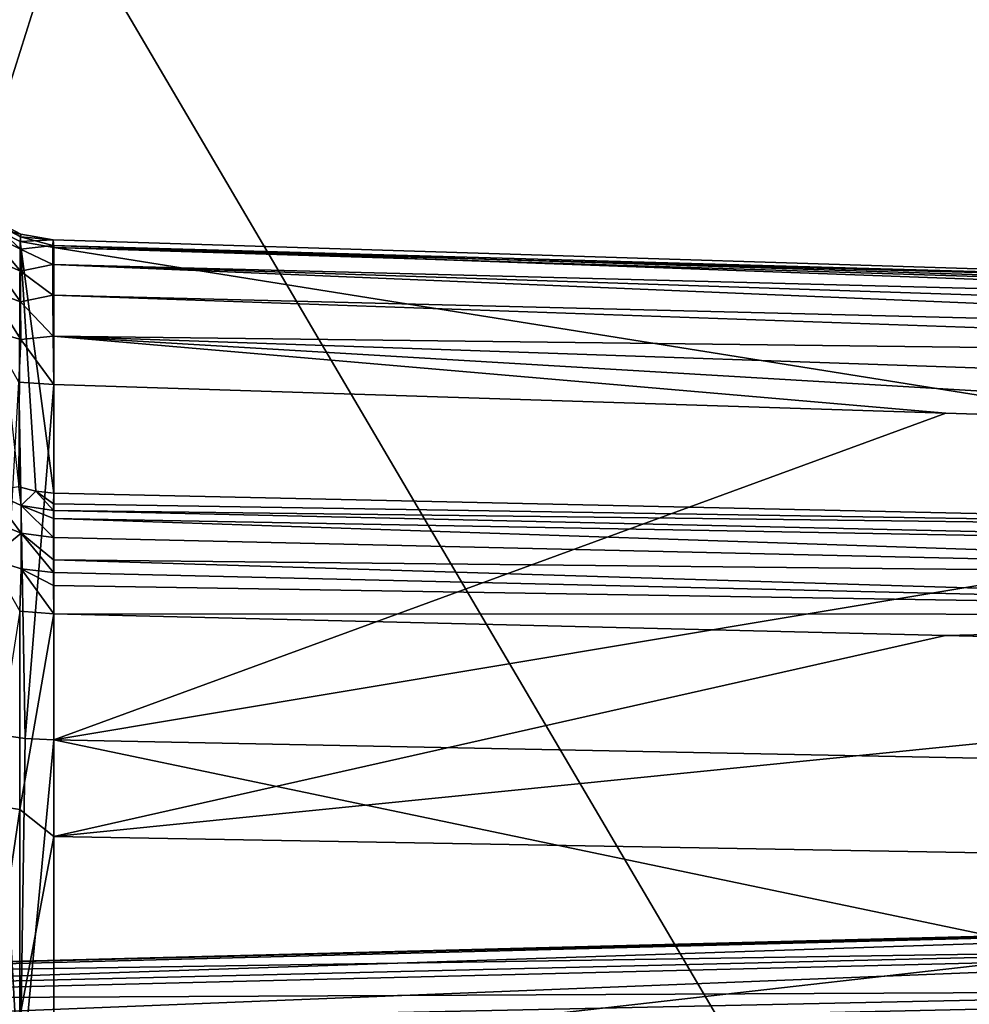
# Model space of a CAD drawing. Header units: millimetres. Extents: x -41 to 11, y -3 to 963.
# Tile 441 of 656: x -24 to -20, y 349 to 353. Entities that reach past the tile are written whole.
import ezdxf

# ---------------------------------------------------------------- set-up
doc = ezdxf.new("R2010")
doc.units = ezdxf.units.MM
doc.header["$LTSCALE"] = 65.185185
for name, color, linetype in [('3321', 7, 'CONTINUOUS'), ('3323', 7, 'CONTINUOUS'), ('3384', 7, 'CONTINUOUS'), ('3385', 7, 'CONTINUOUS'), ('650', 7, 'CONTINUOUS'), ('651', 7, 'CONTINUOUS'), ('652', 7, 'CONTINUOUS'), ('653', 7, 'CONTINUOUS'), ('654', 7, 'CONTINUOUS'), ('655', 7, 'CONTINUOUS'), ('656', 7, 'CONTINUOUS'), ('657', 7, 'CONTINUOUS'), ('658', 7, 'CONTINUOUS'), ('693', 7, 'CONTINUOUS'), ('706', 7, 'CONTINUOUS')]:
    doc.layers.add(name, color=color, linetype=linetype)

msp = doc.modelspace()

# ---------------------------------------------------------------- linework, layer by layer
at = {"layer": '3321', "linetype": 'Continuous'}
for points in [[(9.125, 297.5, 93.5), (9.125, 382.5, 93.5), (-40.875, 297.5, 93.5), (9.125, 297.5, 93.5)], [(9.125, 382.5, 93.5), (-40.875, 382.5, 93.5), (-40.875, 297.5, 93.5), (9.125, 382.5, 93.5)]]:
    msp.add_3dface(points, dxfattribs=at)
at = {"layer": '3323', "linetype": 'Continuous'}
for points in [[(-40.875, 382.5, 8.5), (9.125, 297.5, 8.5), (-40.875, 297.5, 8.5), (-40.875, 382.5, 8.5)], [(9.125, 382.5, 8.5), (9.125, 297.5, 8.5), (-40.875, 382.5, 8.5), (9.125, 382.5, 8.5)]]:
    msp.add_3dface(points, dxfattribs=at)
at = {"layer": '3384', "linetype": 'Continuous'}
for points in [[(-40.875, 300.2, 90.8), (-40.875, 379.8, 90.8), (-15.675, 300.2, 90.8), (-40.875, 300.2, 90.8)], [(-40.875, 379.8, 90.8), (-15.675, 379.8, 90.8), (-15.675, 300.2, 90.8), (-40.875, 379.8, 90.8)]]:
    msp.add_3dface(points, dxfattribs=at)
at = {"layer": '3385', "linetype": 'Continuous'}
for points in [[(-15.675, 379.8, 11.2), (-40.875, 300.2, 11.2), (-15.675, 300.2, 11.2), (-15.675, 379.8, 11.2)], [(-40.875, 379.8, 11.2), (-40.875, 300.2, 11.2), (-15.675, 379.8, 11.2), (-40.875, 379.8, 11.2)]]:
    msp.add_3dface(points, dxfattribs=at)
at = {"layer": '650', "linetype": 'Continuous'}
for points in [[(-23.9881, 351.5903, 20.6506), (-20.0272, 351.4631, 20.7132), (-23.9881, 350.0126, 20.0942), (-23.9881, 351.5903, 20.6506)], [(-16.0645, 351.3357, 20.7761), (-23.9881, 350.0126, 20.0942), (-20.0272, 351.4631, 20.7132), (-16.0645, 351.3357, 20.7761)], [(-16.0645, 351.3357, 20.7761), (-16.0645, 349.8568, 20.262), (-23.9881, 350.0126, 20.0942), (-16.0645, 351.3357, 20.7761)], [(-16.0645, 348.3546, 19.8201), (-23.9881, 348.4083, 19.6197), (-23.9881, 350.0126, 20.0942), (-16.0645, 348.3546, 19.8201)], [(-16.0645, 349.8568, 20.262), (-16.0645, 348.3546, 19.8201), (-23.9881, 350.0126, 20.0942), (-16.0645, 349.8568, 20.262)]]:
    msp.add_3dface(points, dxfattribs=at)
at = {"layer": '651', "linetype": 'Continuous'}
for points in [[(-23.9921, 352.2077, 21.3589), (-16.0601, 351.9183, 21.3554), (-23.9926, 352.1242, 21.1298), (-23.9921, 352.2077, 21.3589)], [(-23.9906, 352.2333, 21.6015), (-16.0627, 351.9839, 21.7245), (-23.9921, 352.2077, 21.3589), (-23.9906, 352.2333, 21.6015)], [(-16.0604, 351.9572, 21.4825), (-16.0601, 351.9183, 21.3554), (-23.9921, 352.2077, 21.3589), (-16.0604, 351.9572, 21.4825)], [(-16.0627, 351.9839, 21.7245), (-16.0604, 351.9572, 21.4825), (-23.9921, 352.2077, 21.3589), (-16.0627, 351.9839, 21.7245)], [(-23.9881, 352.1993, 21.8432), (-16.0627, 351.9839, 21.7245), (-23.9906, 352.2333, 21.6015), (-23.9881, 352.1993, 21.8432)], [(-16.0645, 351.9503, 21.9708), (-16.0627, 351.9839, 21.7245), (-23.9881, 352.1993, 21.8432), (-16.0645, 351.9503, 21.9708)], [(-16.0601, 351.9183, 21.3554), (-16.0602, 351.8619, 21.233), (-23.9926, 352.1242, 21.1298), (-16.0601, 351.9183, 21.3554)], [(-23.9926, 352.1242, 21.1298), (-16.0601, 351.7911, 21.1221), (-23.9921, 351.9876, 20.9277), (-23.9926, 352.1242, 21.1298)], [(-16.0602, 351.8619, 21.233), (-16.0601, 351.7911, 21.1221), (-23.9926, 352.1242, 21.1298), (-16.0602, 351.8619, 21.233)], [(-23.9921, 351.9876, 20.9277), (-16.0604, 351.7095, 21.0247), (-23.9906, 351.806, 20.7648), (-23.9921, 351.9876, 20.9277)], [(-16.0601, 351.7911, 21.1221), (-16.0604, 351.7095, 21.0247), (-23.9921, 351.9876, 20.9277), (-16.0601, 351.7911, 21.1221)], [(-16.0625, 351.5324, 20.8765), (-16.0645, 351.3357, 20.7761), (-23.9906, 351.806, 20.7648), (-16.0625, 351.5324, 20.8765)], [(-16.0645, 351.3357, 20.7761), (-20.0272, 351.4631, 20.7132), (-23.9906, 351.806, 20.7648), (-16.0645, 351.3357, 20.7761)], [(-20.0272, 351.4631, 20.7132), (-23.9881, 351.5903, 20.6506), (-23.9906, 351.806, 20.7648), (-20.0272, 351.4631, 20.7132)], [(-16.0604, 351.7095, 21.0247), (-16.0625, 351.5324, 20.8765), (-23.9906, 351.806, 20.7648), (-16.0604, 351.7095, 21.0247)]]:
    msp.add_3dface(points, dxfattribs=at)
at = {"layer": '652', "linetype": 'Continuous'}
for points in [[(-16.0646, 350.9331, 25.7669), (-23.9881, 352.1993, 21.8432), (-23.9881, 351.1084, 25.9142), (-16.0646, 350.9331, 25.7669)], [(-16.0646, 350.9331, 25.7669), (-16.0645, 351.9503, 21.9708), (-23.9881, 352.1993, 21.8432), (-16.0646, 350.9331, 25.7669)]]:
    msp.add_3dface(points, dxfattribs=at)
at = {"layer": '653', "linetype": 'Continuous'}
for points in [[(-16.0646, 350.9331, 25.7669), (-23.9881, 351.1084, 25.9142), (-23.9888, 351.0613, 26.0502), (-16.0646, 350.9331, 25.7669)], [(-23.9893, 350.9951, 26.178), (-16.063, 350.8504, 25.9761), (-23.9891, 351.0306, 26.1152), (-23.9893, 350.9951, 26.178)], [(-23.9891, 351.0306, 26.1152), (-16.0646, 350.9331, 25.7669), (-23.9888, 351.0613, 26.0502), (-23.9891, 351.0306, 26.1152)], [(-16.063, 350.8504, 25.9761), (-16.0646, 350.9331, 25.7669), (-23.9891, 351.0306, 26.1152), (-16.063, 350.8504, 25.9761)], [(-23.9894, 350.9115, 26.2947), (-16.0625, 350.7294, 26.1544), (-23.9893, 350.9951, 26.178), (-23.9894, 350.9115, 26.2947)], [(-16.0625, 350.7294, 26.1544), (-16.063, 350.8504, 25.9761), (-23.9893, 350.9951, 26.178), (-16.0625, 350.7294, 26.1544)], [(-23.9893, 350.8116, 26.3986), (-16.0625, 350.7294, 26.1544), (-23.9894, 350.9115, 26.2947), (-23.9893, 350.8116, 26.3986)], [(-23.9891, 350.7565, 26.4446), (-16.063, 350.5697, 26.3057), (-23.9893, 350.8116, 26.3986), (-23.9891, 350.7565, 26.4446)], [(-16.063, 350.5697, 26.3057), (-16.0625, 350.7294, 26.1544), (-23.9893, 350.8116, 26.3986), (-16.063, 350.5697, 26.3057)], [(-23.9888, 350.6979, 26.4869), (-16.063, 350.5697, 26.3057), (-23.9891, 350.7565, 26.4446), (-23.9888, 350.6979, 26.4869)], [(-23.9881, 350.5728, 26.558), (-16.063, 350.5697, 26.3057), (-23.9888, 350.6979, 26.4869), (-23.9881, 350.5728, 26.558)], [(-20.0282, 350.4763, 26.4888), (-16.063, 350.5697, 26.3057), (-23.9881, 350.5728, 26.558), (-20.0282, 350.4763, 26.4888)], [(-16.0645, 350.3795, 26.419), (-16.063, 350.5697, 26.3057), (-20.0282, 350.4763, 26.4888), (-16.0645, 350.3795, 26.419)]]:
    msp.add_3dface(points, dxfattribs=at)
at = {"layer": '654', "linetype": 'Continuous'}
for points in [[(-20.0282, 350.4763, 26.4888), (-23.9881, 350.5728, 26.558), (-23.9881, 349.5831, 26.9264), (-20.0282, 350.4763, 26.4888)], [(-16.0645, 350.3795, 26.419), (-20.0282, 350.4763, 26.4888), (-23.9881, 349.5831, 26.9264), (-16.0645, 350.3795, 26.419)], [(-16.0645, 349.445, 26.7485), (-16.0645, 350.3795, 26.419), (-23.9881, 349.5831, 26.9264), (-16.0645, 349.445, 26.7485)], [(-23.9881, 348.5441, 27.1151), (-16.0645, 349.445, 26.7485), (-23.9881, 349.5831, 26.9264), (-23.9881, 348.5441, 27.1151)], [(-16.0645, 348.468, 26.9135), (-16.0645, 349.445, 26.7485), (-23.9881, 348.5441, 27.1151), (-16.0645, 348.468, 26.9135)]]:
    msp.add_3dface(points, dxfattribs=at)
at = {"layer": '655', "linetype": 'Continuous'}
for points in [[(-24.1394, 349.7039, 26.9206), (-24.1394, 350.5847, 26.5829), (-24.2753, 349.7245, 26.9901), (-24.1394, 349.7039, 26.9206)], [(-24.1394, 349.7039, 26.9206), (-23.9881, 350.5728, 26.558), (-24.1394, 350.5847, 26.5829), (-24.1394, 349.7039, 26.9206)], [(-23.9881, 349.5831, 26.9264), (-23.9881, 350.5728, 26.558), (-24.1394, 349.7039, 26.9206), (-23.9881, 349.5831, 26.9264)], [(-24.2753, 348.7907, 27.1883), (-24.1394, 349.7039, 26.9206), (-24.2753, 349.7245, 26.9901), (-24.2753, 348.7907, 27.1883)], [(-24.1394, 348.7812, 27.1165), (-24.1394, 349.7039, 26.9206), (-24.2753, 348.7907, 27.1883), (-24.1394, 348.7812, 27.1165)], [(-24.1394, 348.7812, 27.1165), (-23.9881, 349.5831, 26.9264), (-24.1394, 349.7039, 26.9206), (-24.1394, 348.7812, 27.1165)], [(-23.9881, 348.5441, 27.1151), (-23.9881, 349.5831, 26.9264), (-24.1394, 348.7812, 27.1165), (-23.9881, 348.5441, 27.1151)]]:
    msp.add_3dface(points, dxfattribs=at)
at = {"layer": '656', "linetype": 'Continuous'}
for points in [[(-24.2726, 351.1175, 26.1601), (-24.2728, 350.9868, 26.3576), (-24.1333, 350.931, 26.3112), (-24.2726, 351.1175, 26.1601)], [(-24.1331, 351.0531, 26.1267), (-24.1439, 351.1367, 25.9218), (-24.2726, 351.1175, 26.1601), (-24.1331, 351.0531, 26.1267)], [(-24.1331, 351.0531, 26.1267), (-24.2726, 351.1175, 26.1601), (-24.1333, 350.931, 26.3112), (-24.1331, 351.0531, 26.1267)], [(-24.0675, 351.1166, 25.9164), (-24.1439, 351.1367, 25.9218), (-24.1331, 351.0531, 26.1267), (-24.0675, 351.1166, 25.9164)], [(-23.9891, 351.0306, 26.1152), (-24.0675, 351.1166, 25.9164), (-24.1331, 351.0531, 26.1267), (-23.9891, 351.0306, 26.1152)], [(-23.9888, 351.0613, 26.0502), (-23.9881, 351.1084, 25.9142), (-24.0675, 351.1166, 25.9164), (-23.9888, 351.0613, 26.0502)], [(-23.9891, 351.0306, 26.1152), (-23.9888, 351.0613, 26.0502), (-24.0675, 351.1166, 25.9164), (-23.9891, 351.0306, 26.1152)], [(-23.9894, 350.9115, 26.2947), (-24.1331, 351.0531, 26.1267), (-24.1333, 350.931, 26.3112), (-23.9894, 350.9115, 26.2947)], [(-23.9894, 350.9115, 26.2947), (-23.9893, 350.9951, 26.178), (-24.1331, 351.0531, 26.1267), (-23.9894, 350.9115, 26.2947)], [(-23.9893, 350.9951, 26.178), (-23.9891, 351.0306, 26.1152), (-24.1331, 351.0531, 26.1267), (-23.9893, 350.9951, 26.178)], [(-24.2728, 350.9868, 26.3576), (-24.2726, 350.8169, 26.5218), (-24.1333, 350.931, 26.3112), (-24.2728, 350.9868, 26.3576)], [(-24.2726, 350.8169, 26.5218), (-24.1331, 350.7723, 26.4646), (-24.1333, 350.931, 26.3112), (-24.2726, 350.8169, 26.5218)], [(-23.9891, 350.7565, 26.4446), (-23.9893, 350.8116, 26.3986), (-24.1333, 350.931, 26.3112), (-23.9891, 350.7565, 26.4446)], [(-24.1331, 350.7723, 26.4646), (-23.9891, 350.7565, 26.4446), (-24.1333, 350.931, 26.3112), (-24.1331, 350.7723, 26.4646)], [(-23.9893, 350.8116, 26.3986), (-23.9894, 350.9115, 26.2947), (-24.1333, 350.931, 26.3112), (-23.9893, 350.8116, 26.3986)], [(-24.2726, 350.8169, 26.5218), (-24.1394, 350.5847, 26.5829), (-24.1331, 350.7723, 26.4646), (-24.2726, 350.8169, 26.5218)], [(-24.1394, 350.5847, 26.5829), (-23.9881, 350.5728, 26.558), (-24.1331, 350.7723, 26.4646), (-24.1394, 350.5847, 26.5829)], [(-23.9881, 350.5728, 26.558), (-23.9888, 350.6979, 26.4869), (-24.1331, 350.7723, 26.4646), (-23.9881, 350.5728, 26.558)], [(-23.9888, 350.6979, 26.4869), (-23.9891, 350.7565, 26.4446), (-24.1331, 350.7723, 26.4646), (-23.9888, 350.6979, 26.4869)]]:
    msp.add_3dface(points, dxfattribs=at)
at = {"layer": '657', "linetype": 'Continuous'}
for points in [[(-24.2724, 352.2938, 21.8685), (-24.1439, 351.1367, 25.9218), (-24.1378, 352.2254, 21.8502), (-24.2724, 352.2938, 21.8685)], [(-24.1439, 351.1367, 25.9218), (-24.0675, 351.1166, 25.9164), (-24.1378, 352.2254, 21.8502), (-24.1439, 351.1367, 25.9218)], [(-24.0675, 351.1166, 25.9164), (-23.9881, 351.1084, 25.9142), (-24.1378, 352.2254, 21.8502), (-24.0675, 351.1166, 25.9164)], [(-23.9881, 351.1084, 25.9142), (-23.9881, 352.1993, 21.8432), (-24.1378, 352.2254, 21.8502), (-23.9881, 351.1084, 25.9142)]]:
    msp.add_3dface(points, dxfattribs=at)
at = {"layer": '658', "linetype": 'Continuous'}
for points in [[(-24.2742, 352.3184, 21.4112), (-24.1359, 352.1912, 21.2158), (-24.2746, 352.2594, 21.1896), (-24.2742, 352.3184, 21.4112)], [(-24.2735, 352.3303, 21.6404), (-24.1353, 352.2464, 21.4227), (-24.2742, 352.3184, 21.4112), (-24.2735, 352.3303, 21.6404)], [(-24.1353, 352.2464, 21.4227), (-24.1359, 352.1912, 21.2158), (-24.2742, 352.3184, 21.4112), (-24.1353, 352.2464, 21.4227)], [(-24.2724, 352.2938, 21.8685), (-24.1341, 352.2576, 21.6367), (-24.2735, 352.3303, 21.6404), (-24.2724, 352.2938, 21.8685)], [(-24.1341, 352.2576, 21.6367), (-24.1353, 352.2464, 21.4227), (-24.2735, 352.3303, 21.6404), (-24.1341, 352.2576, 21.6367)], [(-24.2724, 352.2938, 21.8685), (-24.1378, 352.2254, 21.8502), (-24.1341, 352.2576, 21.6367), (-24.2724, 352.2938, 21.8685)], [(-24.2746, 352.2594, 21.1896), (-24.1359, 352.0934, 21.0243), (-24.2746, 352.1547, 20.9844), (-24.2746, 352.2594, 21.1896)], [(-24.1359, 352.1912, 21.2158), (-24.1359, 352.0934, 21.0243), (-24.2746, 352.2594, 21.1896), (-24.1359, 352.1912, 21.2158)], [(-24.1378, 352.2254, 21.8502), (-23.9906, 352.2333, 21.6015), (-24.1341, 352.2576, 21.6367), (-24.1378, 352.2254, 21.8502)], [(-24.1353, 352.2464, 21.4227), (-23.9921, 352.2077, 21.3589), (-24.1359, 352.1912, 21.2158), (-24.1353, 352.2464, 21.4227)], [(-24.1341, 352.2576, 21.6367), (-23.9906, 352.2333, 21.6015), (-24.1353, 352.2464, 21.4227), (-24.1341, 352.2576, 21.6367)], [(-23.9906, 352.2333, 21.6015), (-23.9921, 352.2077, 21.3589), (-24.1353, 352.2464, 21.4227), (-23.9906, 352.2333, 21.6015)], [(-23.9881, 352.1993, 21.8432), (-23.9906, 352.2333, 21.6015), (-24.1378, 352.2254, 21.8502), (-23.9881, 352.1993, 21.8432)], [(-23.9921, 352.2077, 21.3589), (-23.9926, 352.1242, 21.1298), (-24.1359, 352.1912, 21.2158), (-23.9921, 352.2077, 21.3589)], [(-24.1359, 352.1912, 21.2158), (-23.9926, 352.1242, 21.1298), (-24.1359, 352.0934, 21.0243), (-24.1359, 352.1912, 21.2158)], [(-24.2746, 352.1547, 20.9844), (-24.1353, 351.9583, 20.8581), (-24.2742, 352.0098, 20.8065), (-24.2746, 352.1547, 20.9844)], [(-24.1359, 352.0934, 21.0243), (-24.1353, 351.9583, 20.8581), (-24.2746, 352.1547, 20.9844), (-24.1359, 352.0934, 21.0243)], [(-23.9926, 352.1242, 21.1298), (-23.9921, 351.9876, 20.9277), (-24.1359, 352.0934, 21.0243), (-23.9926, 352.1242, 21.1298)], [(-24.1359, 352.0934, 21.0243), (-23.9921, 351.9876, 20.9277), (-24.1353, 351.9583, 20.8581), (-24.1359, 352.0934, 21.0243)], [(-24.2742, 352.0098, 20.8065), (-24.1341, 351.7909, 20.7235), (-24.2735, 351.8305, 20.6624), (-24.2742, 352.0098, 20.8065)], [(-24.1353, 351.9583, 20.8581), (-24.1341, 351.7909, 20.7235), (-24.2742, 352.0098, 20.8065), (-24.1353, 351.9583, 20.8581)], [(-23.9921, 351.9876, 20.9277), (-23.9906, 351.806, 20.7648), (-24.1353, 351.9583, 20.8581), (-23.9921, 351.9876, 20.9277)], [(-24.1353, 351.9583, 20.8581), (-23.9906, 351.806, 20.7648), (-24.1341, 351.7909, 20.7235), (-24.1353, 351.9583, 20.8581)], [(-24.1341, 351.7909, 20.7235), (-24.1439, 351.6007, 20.6233), (-24.2735, 351.8305, 20.6624), (-24.1341, 351.7909, 20.7235)], [(-24.1341, 351.7909, 20.7235), (-23.9881, 351.5903, 20.6506), (-24.1439, 351.6007, 20.6233), (-24.1341, 351.7909, 20.7235)], [(-23.9906, 351.806, 20.7648), (-23.9881, 351.5903, 20.6506), (-24.1341, 351.7909, 20.7235), (-23.9906, 351.806, 20.7648)]]:
    msp.add_3dface(points, dxfattribs=at)
at = {"layer": '693', "linetype": 'Continuous'}
for points in [[(-26.475, 348.9688, 23.3173), (-26.475, 348.8861, 22.9418), (-15.675, 349.2489, 23.277), (-26.475, 348.9688, 23.3173)], [(-15.675, 349.2413, 23.7293), (-26.475, 348.9688, 23.3173), (-15.675, 349.2489, 23.277), (-15.675, 349.2413, 23.7293)], [(-15.675, 349.2489, 23.277), (-26.475, 348.8861, 22.9418), (-15.675, 349.1491, 22.8375), (-15.675, 349.2489, 23.277)], [(-26.475, 348.9595, 23.7025), (-26.475, 348.9688, 23.3173), (-15.675, 349.2413, 23.7293), (-26.475, 348.9595, 23.7025)], [(-15.675, 349.1261, 24.1662), (-26.475, 348.9595, 23.7025), (-15.675, 349.2413, 23.7293), (-15.675, 349.1261, 24.1662)], [(-15.675, 349.1491, 22.8375), (-26.475, 348.7158, 22.5964), (-15.675, 348.9478, 22.4344), (-15.675, 349.1491, 22.8375)], [(-26.475, 348.8861, 22.9418), (-26.475, 348.7158, 22.5964), (-15.675, 349.1491, 22.8375), (-26.475, 348.8861, 22.9418)], [(-26.475, 348.8583, 24.0743), (-26.475, 348.9595, 23.7025), (-15.675, 349.1261, 24.1662), (-26.475, 348.8583, 24.0743)], [(-15.675, 348.91, 24.563), (-26.475, 348.8583, 24.0743), (-15.675, 349.1261, 24.1662), (-15.675, 348.91, 24.563)], [(-15.675, 348.9478, 22.4344), (-26.475, 348.4664, 22.3003), (-15.675, 348.655, 22.0895), (-15.675, 348.9478, 22.4344)], [(-26.475, 348.7158, 22.5964), (-26.475, 348.4664, 22.3003), (-15.675, 348.9478, 22.4344), (-26.475, 348.7158, 22.5964)], [(-26.475, 348.6707, 24.4113), (-26.475, 348.8583, 24.0743), (-15.675, 348.91, 24.563), (-26.475, 348.6707, 24.4113)], [(-15.675, 348.6055, 24.8971), (-26.475, 348.6707, 24.4113), (-15.675, 348.91, 24.563), (-15.675, 348.6055, 24.8971)]]:
    msp.add_3dface(points, dxfattribs=at)
at = {"layer": '706', "linetype": 'Continuous'}
for points in [[(-24.1439, 351.6007, 20.6233), (-24.1149, 350.0187, 20.0753), (-24.2325, 350.0345, 20.0264), (-24.1439, 351.6007, 20.6233)], [(-24.1439, 351.6007, 20.6233), (-23.9881, 351.5903, 20.6506), (-24.1149, 350.0187, 20.0753), (-24.1439, 351.6007, 20.6233)], [(-23.9881, 351.5903, 20.6506), (-23.9881, 350.0126, 20.0942), (-24.1149, 350.0187, 20.0753), (-23.9881, 351.5903, 20.6506)], [(-24.1394, 348.4155, 19.593), (-24.2752, 348.4342, 19.5231), (-24.2325, 350.0345, 20.0264), (-24.1394, 348.4155, 19.593)], [(-24.1149, 350.0187, 20.0753), (-24.1394, 348.4155, 19.593), (-24.2325, 350.0345, 20.0264), (-24.1149, 350.0187, 20.0753)], [(-23.9881, 350.0126, 20.0942), (-24.1394, 348.4155, 19.593), (-24.1149, 350.0187, 20.0753), (-23.9881, 350.0126, 20.0942)], [(-23.9881, 350.0126, 20.0942), (-23.9881, 348.4083, 19.6197), (-24.1394, 348.4155, 19.593), (-23.9881, 350.0126, 20.0942)]]:
    msp.add_3dface(points, dxfattribs=at)

doc.saveas('drawing.dxf')
